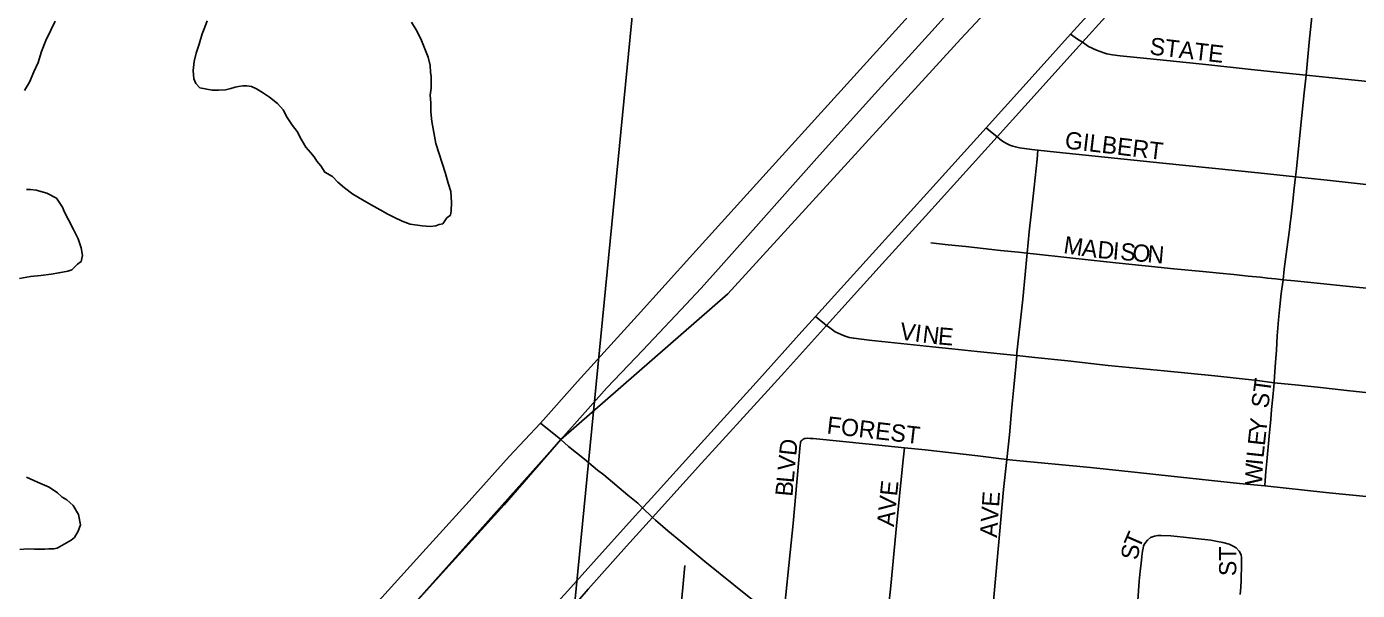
# Model space of a CAD drawing. Extents: x 1410790 to 1770854, y 448063 to 770588.
# Drawn here: x 1534318 to 1538182, y 658645 to 660281 of the extents above; entities that cross this region are included whole.
import ezdxf

# ---------------------------------------------------------------- set-up
doc = ezdxf.new("R2010")
doc.units = 0
for name, color, linetype in [('GM_X_City_Street', 7, 'Continuous'), ('GM_X_City_Street_Text', 7, 'Continuous'), ('GM_X_Corporation', 7, 'Continuous'), ('GM_X_County_Road', 7, 'Continuous'), ('GM_X_Minor_River', 7, 'Continuous'), ('GM_X_Section', 7, 'Continuous'), ('GM_X_State_Route', 7, 'Continuous')]:
    doc.layers.add(name, color=color, linetype=linetype)

msp = doc.modelspace()

# ---------------------------------------------------------------- linework, layer by layer
at = {"layer": 'GM_X_City_Street'}
for points in [[(1537349.2, 660258.6), (1537407.3, 660323), (1537676.7, 660619), (1537745.4, 660693.9), (1537817.3, 660772.7), (1537827.1, 660780.9), (1537836.3, 660786.1), (1537848.8, 660790.7), (1537858.5, 660792.2), (1537868.7, 660793.3)], [(1537383.9, 660235.3), (1537517.1, 660383.4), (1537618.3, 660495.4), (1537728.7, 660616.7), (1537848.1, 660748.6), (1537855.8, 660758), (1537860, 660765.3), (1537864, 660772.7), (1537867.1, 660781.8), (1537868.7, 660793.3)], [(1538032.8, 660139.7), (1538042.4, 660236), (1538058.5, 660392.7), (1538064.2, 660439.7)], [(1537103.8, 659987.2), (1537255.5, 660155), (1537349.2, 660258.6)], [(1537349.2, 660258.6), (1537369.7, 660244.8), (1537383.9, 660235.3)], [(1537136.2, 659961), (1537215.9, 660049.8), (1537365.8, 660215.1), (1537383.9, 660235.3)], [(1537383.9, 660235.3), (1537401.5, 660223.4), (1537424.7, 660212.2), (1537445.6, 660204.5), (1537454.2, 660201.8), (1537471.4, 660198.8), (1537493.2, 660196.5), (1537629.1, 660182.1), (1537750.6, 660170.1), (1537864.6, 660157.6), (1537965.4, 660146.3), (1538032.8, 660139.7)], [(1538002.5, 659844.8), (1538005.4, 659868.2), (1538017.8, 659994.5), (1538027.8, 660089.1), (1538032.8, 660139.7)], [(1538032.8, 660139.7), (1538108.7, 660132.2), (1538287.8, 660114.3), (1538378.8, 660104.7), (1538506, 660091.6), (1538579.8, 660084), (1538645.4, 660077), (1538736.4, 660066.5), (1538772, 660064), (1538783.5, 660063.3), (1538794.5, 660064), (1538805.2, 660064.9), (1538816.8, 660066.2), (1538842, 660071.4), (1538854.3, 660074.9), (1538889.2, 660084.9)], [(1536608.6, 659439.7), (1536755.9, 659602.5), (1536958.5, 659826.3), (1537103.8, 659987.2)], [(1537103.8, 659987.2), (1537115.8, 659977.6), (1537136.2, 659961)], [(1536640.7, 659413.8), (1536703, 659482.9), (1536802.2, 659592.2), (1536927.6, 659731), (1537064.7, 659881.3), (1537136.2, 659961)], [(1537136.2, 659961), (1537148.9, 659950.8), (1537156.4, 659945.6), (1537163.4, 659941.3), (1537172.4, 659937.3), (1537181.4, 659933.6), (1537188.9, 659931.6), (1537200.6, 659929.3), (1537236.6, 659924.5), (1537254.6, 659922.5)], [(1537223.1, 659623.5), (1537229.3, 659685), (1537234.7, 659737), (1537243.4, 659815.2), (1537251.9, 659896.7), (1537254.6, 659922.5)], [(1537254.6, 659922.5), (1537308, 659916.7), (1537616.7, 659885.1), (1537894.3, 659856.3), (1538002.5, 659844.8)], [(1537966.1, 659546.4), (1537969.7, 659576.8), (1537977.1, 659635), (1537984.4, 659691.6), (1537987, 659709.9), (1537989.6, 659730.4), (1537994.9, 659773.9), (1537998.5, 659811.9), (1538002.5, 659844.8)], [(1538002.5, 659844.8), (1538094.3, 659834.9), (1538374.1, 659804.3), (1538620.9, 659778), (1538732.6, 659766.3)], [(1536943.9, 659653.1), (1536993.3, 659647.9), (1537045.3, 659642.3), (1537145.8, 659631.2), (1537197.9, 659625.9), (1537223.1, 659623.5)], [(1537192.8, 659326.2), (1537193.6, 659334.6), (1537204.9, 659437.4), (1537210.6, 659489.5), (1537217.5, 659561.2), (1537222.1, 659613.4), (1537223.1, 659623.5)], [(1537223.1, 659623.5), (1537250.1, 659620.8), (1537338.1, 659610.9), (1537409.1, 659603.1), (1537480.2, 659595.2), (1537565.9, 659586.7), (1537649.4, 659578.4), (1537732.8, 659570), (1537781.6, 659565.2), (1537822.9, 659561.1), (1537865.1, 659556.9), (1537900.5, 659553.4), (1537920.7, 659551.3), (1537944, 659549), (1537966.1, 659546.4)], [(1537940.1, 659247.5), (1537941.4, 659266.5), (1537944.6, 659306.3), (1537946.7, 659342), (1537949.3, 659383.9), (1537953, 659429.5), (1537956.6, 659468.8), (1537960.8, 659506.6), (1537966.1, 659546.4)], [(1537966.1, 659546.4), (1537999.1, 659542.7), (1538075.3, 659535.2), (1538149.4, 659527.9), (1538237.1, 659519.2), (1538309.4, 659512.1), (1538392.8, 659503.8), (1538487.8, 659493.8), (1538555, 659486.6), (1538633.7, 659478.4), (1538703.7, 659469.3)], [(1536106.4, 658884.4), (1536122.6, 658902.1), (1536276.4, 659071.8), (1536445.9, 659259.1), (1536568.9, 659395.7), (1536608.6, 659439.7)], [(1536608.6, 659439.7), (1536634.5, 659418.8), (1536640.7, 659413.8)], [(1536135.6, 658856.3), (1536277.9, 659013.6), (1536470, 659224.8), (1536518.4, 659278.3), (1536640.7, 659413.8)], [(1536640.7, 659413.8), (1536649.8, 659406.4), (1536665.3, 659395.6), (1536673.9, 659390.9), (1536683.3, 659386.9), (1536694.5, 659382.5), (1536706.1, 659379.1), (1536719.4, 659376.6), (1536764.5, 659371), (1536948.7, 659351.7), (1537004.5, 659345.9), (1537077.5, 659338.3), (1537192.8, 659326.2)], [(1537164, 659024.9), (1537171.6, 659096.2), (1537176.8, 659153.6), (1537179.6, 659186), (1537184, 659234.5), (1537189.9, 659294.9), (1537192.8, 659326.2)], [(1537192.8, 659326.2), (1537245.8, 659320.6), (1537341.1, 659310.5), (1537458.1, 659297.2), (1537621.2, 659281.9), (1537768, 659267.1), (1537891.7, 659253.9), (1537940.1, 659247.5)], [(1537913, 658947.7), (1537914.3, 658963.7), (1537916.4, 658989.8), (1537918.7, 659019.2), (1537925.7, 659091.9), (1537930.4, 659141.7), (1537933, 659170), (1537936.7, 659205.7), (1537939.3, 659236.1), (1537940.1, 659247.5)], [(1537940.1, 659247.5), (1538010.9, 659240), (1538074.6, 659233.2), (1538151.3, 659225.1), (1538260.4, 659213.4), (1538386.7, 659200), (1538487.8, 659189.2), (1538547, 659183.1), (1538672.5, 659170.3)], [(1536513.3, 658544.1), (1536518.4, 658593.9), (1536535, 658754.9), (1536543.5, 658838.7), (1536558.2, 659002), (1536564, 659066.7), (1536564.7, 659071.4), (1536565.4, 659074.9), (1536567.3, 659078.7), (1536569.4, 659080.9), (1536572.4, 659083.8)], [(1536572.4, 659083.8), (1536576.5, 659085.4), (1536579.7, 659086), (1536585, 659086.2), (1536592.8, 659086), (1536601.6, 659085.4), (1536764.7, 659069.3), (1536867, 659058.6)], [(1536779.9, 658359.9), (1536787.3, 658369.8), (1536794.7, 658379.7), (1536799.1, 658386.5), (1536801.3, 658391.5), (1536803.5, 658399.3), (1536805.5, 658410.7), (1536807, 658424.4), (1536811.6, 658495.6), (1536817.6, 658567.5), (1536827.1, 658657.5), (1536841.9, 658812.2), (1536849.1, 658890.5), (1536863.3, 659024.1), (1536867, 659058.6)], [(1536867, 659058.6), (1536926.7, 659052.5), (1537080.2, 659035.3), (1537164, 659024.9)], [(1535937.6, 659025.1), (1535975.6, 658994.1), (1535993.5, 658979.8), (1536063.8, 658921.2), (1536092.2, 658898)], [(1537085, 658212.6), (1537091.8, 658277.4), (1537098.4, 658343.1), (1537104.7, 658400), (1537108.8, 658435.6), (1537116.5, 658517), (1537121.6, 658578.9), (1537125.2, 658614.6), (1537143.1, 658806.5), (1537154.9, 658937.1), (1537161.2, 658998.8), (1537164, 659024.9)], [(1537164, 659024.9), (1537181.4, 659022.8), (1537407, 659001.5), (1537543.4, 658986.7), (1537641.2, 658976.4), (1537840, 658955.4), (1537913, 658947.7)], [(1537913, 658947.7), (1538090.2, 658928.8), (1538148.7, 658922.6), (1538318.1, 658906.2), (1538497.8, 658887), (1538641.1, 658871.5)], [(1536092.2, 658898), (1536106.4, 658884.4)], [(1535489.1, 658202.3), (1535510.5, 658226), (1535639.6, 658370.2), (1535701.7, 658437.9), (1535889.7, 658643.9), (1535972.8, 658736.8), (1536085.1, 658860.9), (1536106.4, 658884.4)], [(1536106.4, 658884.4), (1536135.6, 658856.3)], [(1535854, 658544), (1535865.2, 658556.1), (1535918.1, 658613.9), (1535948.5, 658648), (1536060, 658772.7), (1536135.6, 658856.3)], [(1536135.6, 658856.3), (1536144, 658849), (1536179.8, 658817.9), (1536217.4, 658786.9), (1536287.6, 658728.3), (1536371.8, 658660.6), (1536425.2, 658617), (1536443, 658602.5), (1536465.7, 658583.8), (1536513.3, 658544.1)], [(1537521.7, 658356.2), (1537522.3, 658363.7), (1537525.3, 658396.6), (1537529.3, 658436.9), (1537533.6, 658479.9), (1537536.2, 658509.5), (1537539.4, 658547.8), (1537544.7, 658615), (1537548.2, 658671.2), (1537551.2, 658700.7), (1537553.7, 658722.9), (1537556.1, 658743.3), (1537558.1, 658758.2), (1537559.6, 658767.2), (1537561.1, 658772.7), (1537563.1, 658777.6), (1537567.6, 658785.1), (1537572.5, 658790.6), (1537580.9, 658798.5)], [(1537580.9, 658798.5), (1537593.3, 658802.5), (1537603, 658804), (1537612.6, 658804.4), (1537640.2, 658803), (1537677, 658799.5), (1537711.9, 658795.5), (1537756.1, 658790.1), (1537776, 658786.6), (1537791.4, 658783.6), (1537809.6, 658778.5), (1537815.8, 658776.1), (1537821.4, 658773.2), (1537829.6, 658767.9), (1537838.7, 658759)], [(1537841.7, 658632.9), (1537843.2, 658653.8), (1537844.2, 658674.7), (1537844.7, 658688.1), (1537845.7, 658707), (1537845.7, 658719.9), (1537845.7, 658728.9), (1537845.3, 658740.8), (1537844.2, 658747.2), (1537841.7, 658753.7), (1537838.7, 658759)], [(1536183.4, 658232.6), (1536185.3, 658253.5), (1536193.3, 658331.5), (1536202.6, 658431.8), (1536228.9, 658716.5)]]:
    msp.add_lwpolyline(points, dxfattribs=at)
at = {"layer": 'GM_X_Corporation'}
msp.add_lwpolyline([(1534249.4, 657311.7), (1534413.2, 657435.4), (1534634.7, 657623), (1535038.6, 658004.3), (1534977.6, 658094.4), (1535161.6, 658296.2), (1535391.4, 658548), (1535869.5, 659082.5), (1536353.8, 659505.3), (1537031, 660245.9), (1537599.4, 660854.3)], dxfattribs=at)
at = {"layer": 'GM_X_County_Road'}
for points in [[(1535810.4, 659130.5), (1535869.5, 659082.5)], [(1535869.5, 659082.5), (1535891.4, 659062.4), (1535937.6, 659025.1)]]:
    msp.add_lwpolyline(points, dxfattribs=at)
at = {"layer": 'GM_X_Minor_River'}
for points in [[(1534311.7, 660095.5), (1534326.1, 660119.3), (1534338.6, 660149.2), (1534351.1, 660177.1), (1534361.6, 660209.1), (1534374.2, 660241), (1534388.7, 660270.8), (1534401.1, 660296.7)], [(1534842.1, 660297.5), (1534835.8, 660279.5), (1534827.4, 660259.6), (1534818.9, 660229.6), (1534810.5, 660203.7), (1534804.1, 660179.7), (1534801.7, 660153.6), (1534803.3, 660129.5), (1534809.1, 660115.4), (1534820.9, 660103.2), (1534856.9, 660096.5), (1534875, 660096.2), (1534895, 660097.9), (1534911.1, 660101.7), (1534923.2, 660105.5), (1534933.3, 660107.3), (1534945.3, 660109.1), (1534957.3, 660108.9), (1534971.3, 660106.7), (1534985.3, 660100.5), (1535003.1, 660090.1), (1535022.9, 660075.8), (1535046.7, 660057.3), (1535062.4, 660039), (1535074.1, 660016.7), (1535089.8, 659994.4), (1535103.5, 659976.1), (1535115.2, 659953.8), (1535128.9, 659931.5), (1535142.7, 659915.2), (1535152.5, 659903), (1535160.3, 659890.9), (1535172.1, 659876.6), (1535183.8, 659858.4), (1535205.7, 659846), (1535221.5, 659829.6), (1535241.3, 659813.3), (1535265, 659794.8), (1535292.8, 659778.3), (1535318.6, 659763.8), (1535344.5, 659749.3), (1535366.3, 659736.9), (1535386.2, 659726.6), (1535408.1, 659716.2), (1535432, 659707.8), (1535466, 659703.2), (1535490, 659700.8), (1535506.1, 659702.5), (1535516.2, 659706.4), (1535526.2, 659708.2), (1535538.5, 659726.1), (1535548.7, 659733.9), (1535550.9, 659746), (1535551.2, 659770), (1535549.7, 659802.2), (1535542.1, 659826.4), (1535534.5, 659854.6), (1535505.9, 659941.4), (1535500.4, 659973.6), (1535494.9, 660005.8), (1535491.3, 660033.9), (1535491.7, 660060), (1535490.1, 660082.1)], [(1535490.1, 660082.1), (1535492.4, 660102.1), (1535492.7, 660122.2), (1535492.9, 660136.2), (1535491.1, 660148.3), (1535489.4, 660168.4), (1535483.8, 660192.6), (1535474.2, 660216.8), (1535462.6, 660245.1), (1535449, 660271.4), (1535435.3, 660293.8)], [(1534297, 659549.9), (1534329.2, 659555.3), (1534359.3, 659558.9), (1534389.4, 659562.4), (1534411.5, 659566), (1534437.7, 659571.6), (1534449.7, 659575.4), (1534466, 659591.2), (1534476.2, 659599.1), (1534480.5, 659617.1), (1534476.8, 659639.2), (1534467.2, 659665.5), (1534453.6, 659691.8), (1534440, 659720.1), (1534428.3, 659742.4), (1534422.6, 659756.5), (1534404.9, 659782.9), (1534377.1, 659797.4), (1534345.2, 659805.9), (1534329.2, 659808.2), (1534317.2, 659808.4)], [(1534298.5, 658763.2), (1534320.6, 658764.9), (1534340.6, 658764.5), (1534356.7, 658764.3), (1534370.7, 658764), (1534382.7, 658765.8), (1534396.8, 658765.6), (1534406.8, 658767.5), (1534447.3, 658790.9), (1534457.4, 658798.7), (1534467.7, 658816.6), (1534474, 658834.6), (1534468.5, 658864.8), (1534452.9, 658891.1), (1534435.1, 658907.4), (1534421.2, 658915.7), (1534407.4, 658928), (1534383.6, 658944.4), (1534349.7, 658959), (1534317.9, 658973.6)]]:
    msp.add_lwpolyline(points, dxfattribs=at)
at = {"layer": 'GM_X_Section'}
for points in [[(1536173.2, 661300.3), (1535655.6, 656010.7), (1530308.8, 656571.2), (1530204.9, 656579), (1530726, 661842.6)], [(1541524.6, 660775.6), (1540980.4, 655448.5), (1535655.6, 656010.7), (1536173.2, 661300.3)]]:
    msp.add_lwpolyline(points, close=True, dxfattribs=at)
at = {"layer": 'GM_X_State_Route'}
for points in [[(1535869.5, 659082.5), (1536002.5, 659233), (1536107.1, 659342.2), (1536218, 659458.6), (1536276.8, 659522.1), (1536334.9, 659586.3), (1536620.4, 659907.8), (1536780.9, 660085.8), (1536946.4, 660267.9), (1537091.5, 660428.9), (1537296.9, 660654.7), (1537442.2, 660816)], [(1534298.6, 657556.6), (1534412.1, 657651.2), (1534522.7, 657749.2), (1534638, 657856.6), (1534729.2, 657946.6), (1534845.1, 658067.4), (1534997.8, 658234.5), (1535102.9, 658350.9), (1535468.3, 658755.6), (1535603.2, 658903.4), (1535719.1, 659032.9), (1535810.4, 659130.5), (1535917.3, 659250.8), (1536091.5, 659442.8), (1536252.5, 659620.2), (1536474.2, 659865.2), (1536786, 660208.5), (1536895.8, 660330.4)], [(1535147.4, 658280.5), (1535161.6, 658296.2), (1535249.5, 658393), (1535433.3, 658593.8), (1535470.7, 658635.1), (1535497.1, 658664.3), (1535704.2, 658892.7), (1535869.5, 659082.5)]]:
    msp.add_lwpolyline(points, dxfattribs=at)

# ---------------------------------------------------------------- texts
at = {"layer": 'GM_X_City_Street_Text'}
for s, rotation, p in [('STATE', 353.371, (1537576.9, 660200.4)), ('GILBERT', 353.2339, (1537330.6, 659927.6)), ('M', 351.0946, (1537326.5, 659624)), ('A', 352.4681, (1537380, 659615.6)), ('D', 354.9307, (1537425.9, 659609.6)), ('I', 355.1568, (1537470, 659605.7)), ('S', 355.1581, (1537491.9, 659603.9)), ('O', 355.1202, (1537527, 659600.9)), ('N', 355.139, (1537570.8, 659597.1)), ('V', 352.2826, (1536851.1, 659373.2)), ('I', 352.2889, (1536894.7, 659367.3)), ('N', 353.2746, (1536917.4, 659364.2)), ('E', 355.0595, (1536962.8, 659358.9)), ('ST', 82.402, (1537922.9, 659171.5)), ('FOREST', 353.4216, (1536639.7, 659100.4)), ('Y', 83.8239, (1537916.9, 659097.9)), ('E', 83.8408, (1537913.1, 659062.9)), ('D', 83.9675, (1536552.3, 659033.9)), ('L', 83.868, (1537909.3, 659027.9)), ('V', 84.6828, (1536548.2, 658990.2)), ('W', 88.0662, (1537905.3, 658949.9)), ('I', 84.1981, (1537907.1, 659006.1)), ('L', 84.6883, (1536545, 658955.2)), ('B', 84.6857, (1536541.3, 658915.8)), ('AVE', 84.0932, (1536836.1, 658828.1)), ('AVE', 86.0531, (1537135.2, 658797)), ('T', 66.3925, (1537548.4, 658762.7)), ('S', 81.9703, (1537544.5, 658731.3)), ('ST', 90, (1537830.4, 658686.3))]:
    msp.add_text(s, height=50, rotation=rotation, dxfattribs=at).set_placement(p)

doc.saveas('drawing.dxf')
